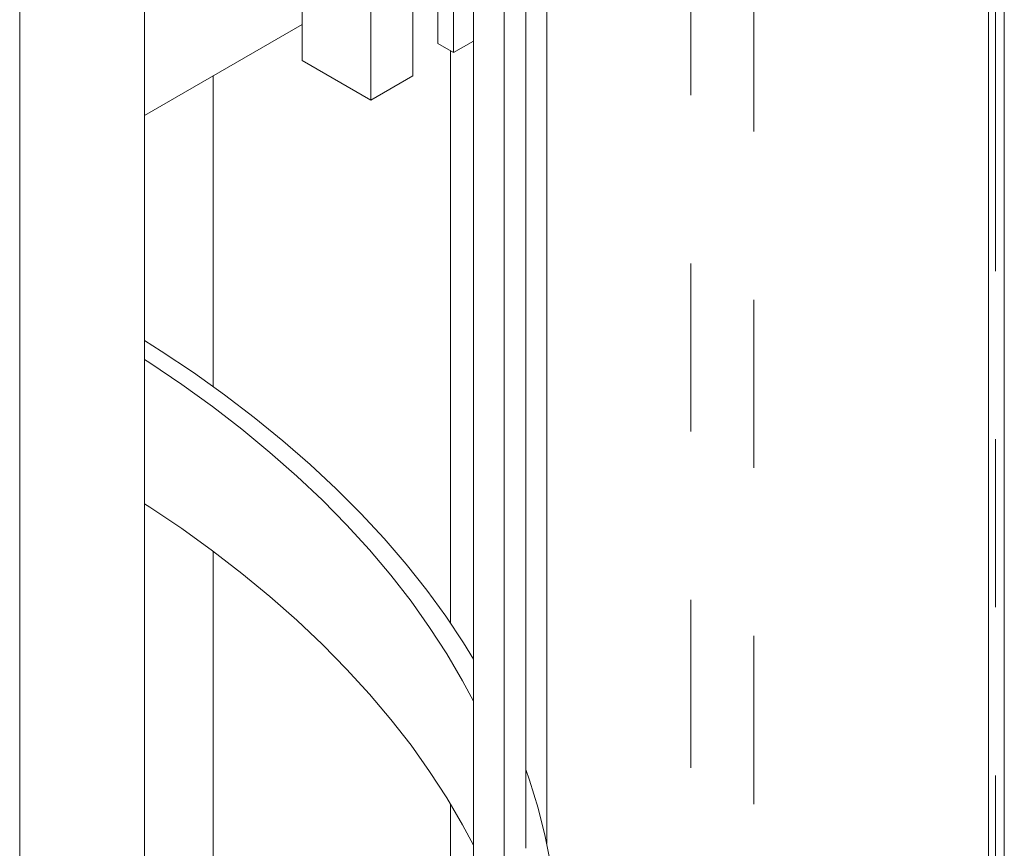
# Model space of a CAD drawing. Header units: millimetres. Extents: x 450 to 25135, y 150 to 17673.
# Tile 373 of 463: x 21195 to 21418, y 11230 to 11418. Entities that reach past the tile are written whole.
import ezdxf

# ---------------------------------------------------------------- set-up
doc = ezdxf.new("R2010")
doc.units = ezdxf.units.MM
doc.linetypes.add('SLD-Centrada-doble', pattern=[12.7, 6.35, -1.27, 1.27, -1.27, 1.27, -1.27])
doc.linetypes.add('SLD-Continua', pattern=[0])
doc.layers.add('COTAS', color=1, linetype='SLD-Continua')
doc.layers.add('OCULTA', color=8, linetype='SLD-Continua')

msp = doc.modelspace()

# ---------------------------------------------------------------- linework, layer by layer
at = {"layer": 'COTAS', "linetype": 'SLD-Continua', "lineweight": 18, "ltscale": 30}
for p, q in [((21292.98, 11459.01), (21292.98, 11410.09)), ((21289.45, 11456.97), (21289.45, 11412.13)), ((21283.79, 11453.7), (21283.79, 11404.78)), ((21274.25, 11448.19), (21274.25, 11399.27)), ((21258.69, 11439.22), (21258.69, 11408.25)), ((21292.98, 11410.09), (21289.45, 11412.13)), ((21297.48, 11412.68), (21292.98, 11410.09)), ((21274.25, 11399.27), (21258.69, 11408.25)), ((21283.79, 11404.78), (21274.25, 11399.27))]:
    msp.add_line(p, q, dxfattribs=at)
at = {"layer": 'OCULTA', "linetype": 'SLD-Continua', "lineweight": 18, "ltscale": 30}
for p, q in [((21414.18, 11695.45), (21414.18, 10218.47)), ((21417.79, 10216.39), (21417.79, 11692.06)), ((21309.35, 11229.73), (21309.35, 11633.34)), ((21304.43, 11165.09), (21304.43, 11621.41)), ((21297.48, 11149.07), (21297.48, 11608.33)), ((21222.97, 11071.61), (21222.97, 11536.12)), ((21194.68, 11055.29), (21194.68, 11520.24)), ((21258.69, 11416.42), (21222.97, 11395.8)), ((21258.69, 11416.42), (21222.97, 11395.8)), ((21258.69, 11416.42), (21222.97, 11395.8)), ((21292.28, 11280.76), (21292.28, 11410.5)), ((21292.28, 11280.76), (21292.28, 11410.5)), ((21292.28, 11280.76), (21292.28, 11410.5)), ((21292.28, 11155.83), (21292.28, 11239.77)), ((21292.28, 11155.83), (21292.28, 11239.77)), ((21292.28, 11155.83), (21292.28, 11239.77))]:
    msp.add_line(p, q, dxfattribs=at)
at = {"layer": 'OCULTA', "linetype": 'SLD-Centrada-doble', "lineweight": 18, "ltscale": 30}
for p, q in [((21415.79, 10217.54), (21415.79, 11693.21)), ((21314.1, 11230.83), (21314.1, 11471.2)), ((21346.77, 10257.37), (21346.77, 11462.3)), ((21361, 10249.16), (21361, 11455.11)), ((21238.54, 11334.34), (21238.54, 11404.79)), ((21238.54, 11334.34), (21238.54, 11404.79)), ((21238.54, 11334.34), (21238.54, 11404.79)), ((21238.54, 11227.89), (21238.54, 11297.01)), ((21238.54, 11227.89), (21238.54, 11297.01)), ((21238.54, 11227.89), (21238.54, 11297.01))]:
    msp.add_line(p, q, dxfattribs=at)
at = {"layer": 'OCULTA', "linetype": 'SLD-Continua', "lineweight": 18, "ltscale": 30, "flags": 128}
for points in [[(21297.48, 11272.58), (21295.22, 11276.27), (21291.22, 11282.3), (21286.89, 11288.26), (21282.24, 11294.13), (21277.27, 11299.92), (21271.99, 11305.62), (21266.4, 11311.21), (21260.5, 11316.7), (21254.31, 11322.09), (21247.83, 11327.35), (21241.06, 11332.5), (21234.02, 11337.52), (21226.71, 11342.41), (21222.97, 11344.79)], [(21297.48, 11263.08), (21295.01, 11267.71), (21291.45, 11273.79), (21287.56, 11279.8), (21283.34, 11285.73), (21278.8, 11291.59), (21273.93, 11297.35), (21268.75, 11303.03), (21263.27, 11308.61), (21257.47, 11314.08), (21251.38, 11319.44), (21245, 11324.69), (21238.33, 11329.83), (21231.39, 11334.83), (21224.17, 11339.71), (21222.97, 11340.49)], [(21297.48, 11230.41), (21295.01, 11235.05), (21291.45, 11241.13), (21287.56, 11247.13), (21283.34, 11253.07), (21278.8, 11258.92), (21273.93, 11264.69), (21268.75, 11270.36), (21263.27, 11275.94), (21257.47, 11281.41), (21251.38, 11286.78), (21245, 11292.03), (21238.33, 11297.16), (21231.39, 11302.17), (21224.17, 11307.04), (21222.97, 11307.82)], [(20609.16, 11182.04), (20610.64, 11175.64), (20612.48, 11169.27), (20614.66, 11162.93), (20617.19, 11156.64), (20620.06, 11150.39), (20623.28, 11144.21), (20626.82, 11138.08), (20630.7, 11132.02), (20634.91, 11126.03), (20639.45, 11120.13), (20644.3, 11114.31), (20649.47, 11108.58), (20654.95, 11102.95), (20660.74, 11097.42), (20666.82, 11091.99), (20673.2, 11086.69), (20679.87, 11081.5), (20686.81, 11076.43), (20694.03, 11071.49), (20701.51, 11066.69), (20709.25, 11062.03), (20717.25, 11057.5), (20725.48, 11053.13), (20733.96, 11048.91), (20742.65, 11044.84), (20751.57, 11040.94), (20760.69, 11037.2), (20770.02, 11033.62), (20779.53, 11030.22), (20789.23, 11026.99), (20799.1, 11023.94), (20809.13, 11021.08), (20819.31, 11018.39), (20829.63, 11015.89), (20840.08, 11013.59), (20850.66, 11011.47), (20861.34, 11009.55), (20872.13, 11007.82), (20883, 11006.29), (20893.95, 11004.95), (20904.97, 11003.82), (20916.05, 11002.89), (20927.17, 11002.16), (20938.32, 11001.63), (20949.5, 11001.31), (20960.69, 11001.19), (20971.88, 11001.27), (20983.07, 11001.56), (20994.23, 11002.05), (21005.35, 11002.74), (21016.44, 11003.64), (21027.47, 11004.73), (21038.43, 11006.03), (21049.32, 11007.53), (21060.12, 11009.22), (21070.83, 11011.11), (21081.42, 11013.19), (21091.9, 11015.46), (21102.25, 11017.93), (21112.45, 11020.58), (21122.51, 11023.41), (21132.41, 11026.43), (21142.14, 11029.62), (21151.68, 11032.99), (21161.04, 11036.54), (21170.2, 11040.25), (21179.16, 11044.12), (21187.9, 11048.16), (21196.41, 11052.35), (21204.69, 11056.7), (21212.73, 11061.2), (21220.52, 11065.84), (21228.05, 11070.61), (21235.31, 11075.53), (21242.31, 11080.57), (21249.02, 11085.74), (21255.45, 11091.03), (21261.59, 11096.43), (21267.43, 11101.94), (21272.97, 11107.55), (21278.2, 11113.27), (21283.11, 11119.07), (21287.7, 11124.96), (21291.97, 11130.93), (21295.91, 11136.98), (21299.52, 11143.09), (21302.79, 11149.27), (21305.72, 11155.5), (21308.31, 11161.79), (21310.56, 11168.12), (21312.46, 11174.48), (21314.01, 11180.88), (21315.21, 11187.3), (21316.06, 11193.74), (21316.56, 11200.2), (21316.7, 11206.66), (21316.49, 11213.12), (21315.93, 11219.57), (21315.02, 11226.01), (21313.76, 11232.42), (21312.14, 11238.82), (21310.18, 11245.18), (21309.35, 11247.56)]]:
    msp.add_lwpolyline(points, dxfattribs=at)

doc.saveas('drawing.dxf')
